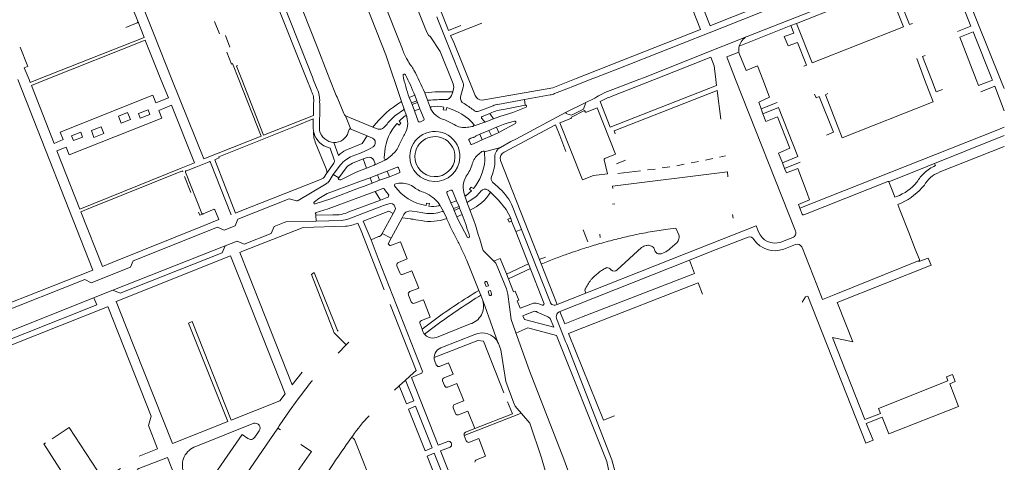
# Model space of a CAD drawing. Extents: x 145000 to 155000, y 457500 to 470000.
# Tile 456 of 548: x 154608 to 155000, y 464348 to 464524. Entities that reach past the tile are written whole.
import ezdxf

# ---------------------------------------------------------------- set-up
doc = ezdxf.new("R2010")
doc.units = 0
doc.header["$LTSCALE"] = 0.2
doc.header["$MEASUREMENT"] = 0
doc.layers.add('kant verharding', color=252, linetype='Continuous', lineweight=0)

msp = doc.modelspace()

# ---------------------------------------------------------------- linework, layer by layer
at = {"layer": 'kant verharding', "lineweight": 0}
for p, q in [((154756.93, 464574.61), (154778.53, 464519.49)), ((154752.33, 464563.2), (154769.19, 464520.41)), ((154722.1, 464500), (154698.14, 464560.4)), ((154741.54, 464558.95), (154760.14, 464512.13)), ((154647.46, 464541.11), (154654.66, 464523.21)), ((154654.39, 464522.56), (154649.87, 464520.75)), ((154657.08, 464517.16), (154654.66, 464523.21)), ((154685.31, 464523.06), (154687.23, 464518.25)), ((154774.53, 464523.25), (154773.82, 464524.97)), ((154774.53, 464523.25), (154778.48, 464513.24)), ((154779.31, 464517.48), (154791.76, 464522.4)), ((154917.15, 464522.33), (154914.98, 464521.47)), ((154778.53, 464519.49), (154783.37, 464521.45)), ((154914.98, 464521.47), (154894.38, 464513.34)), ((154657.77, 464515.31), (154663.92, 464500)), ((154691.42, 464512.93), (154689.64, 464517.57)), ((154771.28, 464516.97), (154775.24, 464511.19)), ((154779.31, 464517.48), (154780.64, 464514.8)), ((154789.19, 464493.63), (154780.64, 464514.8)), ((154887.85, 464513.31), (154897.48, 464517.11)), ((154610.85, 464505.23), (154607.77, 464512.87)), ((154760.14, 464512.13), (154760.06, 464512.22)), ((154780.09, 464498.91), (154775.24, 464511.19)), ((154778.48, 464513.24), (154784.22, 464498.99)), ((154882.8, 464511.32), (154887.85, 464513.31)), ((154889.43, 464509.1), (154894.26, 464510.91)), ((154894.26, 464510.91), (154894.37, 464510.41)), ((154759.76, 464491.22), (154753.55, 464509.81)), ((154889.62, 464508.61), (154889.43, 464509.1)), ((154889.62, 464508.61), (154892.89, 464500)), ((154897.09, 464503.53), (154894.37, 464510.41)), ((154965.12, 464508.33), (154968.23, 464500)), ((154723.72, 464495.77), (154722.1, 464500)), ((154724.64, 464500), (154724.55, 464500.22)), ((154726.16, 464496.19), (154724.64, 464500)), ((154730.23, 464502.41), (154731.21, 464500)), ((154827.44, 464496.97), (154835, 464500)), ((154843.3, 464493.22), (154860.54, 464500)), ((154843.95, 464496.07), (154854.4, 464500)), ((154892.89, 464500), (154916.65, 464439.98)), ((155000, 464496.37), (154998.53, 464500)), ((154723.83, 464495.5), (154723.72, 464495.77)), ((154723.83, 464495.5), (154723.72, 464495.77)), ((154723.92, 464495.25), (154723.83, 464495.5)), ((154779.69, 464493.67), (154780.22, 464495.04)), ((154780.22, 464495.04), (154780.54, 464496.31)), ((154784.32, 464496.98), (154783.35, 464493.1)), ((154820.75, 464494.43), (154826.74, 464496.7)), ((154827.44, 464496.97), (154826.74, 464496.7)), ((154727.18, 464490.31), (154727.16, 464491.06)), ((154736.76, 464486.43), (154734.09, 464492.93)), ((154760.69, 464488.62), (154759.76, 464491.22)), ((154765.09, 464493.73), (154762.86, 464492.85)), ((154762.86, 464492.85), (154763.72, 464490.66)), ((154765.88, 464491.45), (154763.72, 464490.66)), ((154765.88, 464491.45), (154765.09, 464493.73)), ((154766.19, 464490.81), (154765.88, 464491.45)), ((154769.03, 464494.69), (154770.08, 464491.82)), ((154770.08, 464491.82), (154771.35, 464488.53)), ((154798.16, 464490.12), (154808.75, 464492.11)), ((154808.75, 464492.11), (154818.97, 464493.84)), ((154808.75, 464492.11), (154809.07, 464489.82)), ((154833, 464490.78), (154836.82, 464492.64)), ((154842.93, 464480.99), (154838.96, 464491.26)), ((154903.05, 464488.39), (154902.14, 464490.95)), ((154727.18, 464490.31), (154727.08, 464479.73)), ((154757.51, 464485.75), (154760.58, 464487.91)), ((154761.89, 464485.12), (154760.69, 464488.62)), ((154763.72, 464490.66), (154763.98, 464489.99)), ((154766.19, 464490.81), (154763.98, 464489.99)), ((154763.98, 464489.99), (154764.92, 464487.54)), ((154767.13, 464488.31), (154764.92, 464487.54)), ((154764.92, 464487.54), (154766.45, 464483.44)), ((154767.13, 464488.31), (154766.19, 464490.81)), ((154768.81, 464484.16), (154767.13, 464488.31)), ((154790.66, 464487.34), (154796.26, 464489.58)), ((154801.05, 464488.2), (154809.07, 464489.82)), ((154825.08, 464486.87), (154833, 464490.78)), ((154832.29, 464488.23), (154827.46, 464485.75)), ((154827.59, 464485.05), (154832.71, 464487.7)), ((154833.13, 464490.44), (154832.29, 464488.23)), ((154832.91, 464487.27), (154832.71, 464487.7)), ((154833, 464490.78), (154833.13, 464490.44)), ((154909.47, 464490.82), (154903.05, 464488.39)), ((154903.78, 464486.35), (154903.05, 464488.39)), ((154717.59, 464481.39), (154724.58, 464484.34)), ((154724.58, 464484.34), (154724.6, 464480.64)), ((154739.54, 464480.29), (154737.53, 464485.52)), ((154737.53, 464485.52), (154748.36, 464480.98)), ((154761.01, 464485.4), (154758.85, 464483.38)), ((154767.05, 464483.06), (154768.47, 464483.62)), ((154788.38, 464481.4), (154793.43, 464483.1)), ((154792.83, 464483.23), (154791.71, 464484.59)), ((154791.96, 464485.25), (154795.02, 464486.47)), ((154796.46, 464484.38), (154793.43, 464483.1)), ((154795.02, 464486.47), (154796.46, 464484.38)), ((154799.01, 464485.32), (154796.46, 464484.38)), ((154801.15, 464486), (154799.01, 464485.32)), ((154802.3, 464482.8), (154804.77, 464483.37)), ((154825.08, 464486.87), (154805.4, 464476.31)), ((154825.57, 464486.45), (154825.08, 464486.87)), ((154827.46, 464485.75), (154825.63, 464486.4)), ((154905.03, 464483.3), (154903.78, 464486.35)), ((154738.56, 464479.03), (154738.93, 464480.12)), ((154746.05, 464477.61), (154739.54, 464480.29)), ((154748.36, 464480.98), (154750.44, 464480.21)), ((154752.67, 464480.82), (154754.01, 464482.19)), ((154788.38, 464481.4), (154788.3, 464481.34)), ((154790.98, 464478.28), (154794.57, 464479.69)), ((154794.57, 464479.69), (154797.64, 464481.03)), ((154795.63, 464477.57), (154794.57, 464479.69)), ((154798.55, 464478.86), (154797.64, 464481.03)), ((154801.02, 464480.17), (154798.55, 464478.86)), ((154800.25, 464482.1), (154802.3, 464482.8)), ((154802.91, 464481.28), (154801.02, 464480.17)), ((154805.15, 464482.52), (154802.91, 464481.28)), ((154918.57, 464448.74), (154996.69, 464479.71)), ((154996.69, 464479.71), (155000, 464481.02)), ((154724.74, 464479.15), (154724.75, 464478.9)), ((154748.21, 464476.71), (154746.05, 464477.61)), ((154787.24, 464474.48), (154786.73, 464475.72)), ((154786.95, 464476.44), (154787.46, 464476.69)), ((154790.41, 464475.27), (154788.46, 464474.45)), ((154789.48, 464477.52), (154790.98, 464478.28)), ((154791.89, 464476.01), (154790.41, 464475.27)), ((154790.98, 464478.28), (154791.89, 464476.01)), ((154795.63, 464477.57), (154791.86, 464475.94)), ((154798.55, 464478.86), (154795.63, 464477.57)), ((154803.34, 464475.31), (154799.28, 464472.98)), ((154805.4, 464476.31), (154803.34, 464475.31)), ((154822.83, 464477.68), (154825.29, 464471.37)), ((154953.99, 464459.28), (155000, 464477.67)), ((154725.44, 464475.1), (154729.72, 464464.49)), ((154734.7, 464469.8), (154732.84, 464474.95)), ((154746.65, 464472.17), (154748.45, 464473.18)), ((154788.46, 464474.45), (154787.88, 464474.25)), ((154792.92, 464471.25), (154799.28, 464472.98)), ((155000, 464473.34), (154973.99, 464463.05)), ((154740.18, 464469.43), (154743.02, 464470.58)), ((154744.46, 464468.42), (154740.3, 464466.67)), ((154746.06, 464469.01), (154744.46, 464468.42)), ((154744.46, 464468.42), (154745.87, 464464.69)), ((154749.24, 464466.49), (154748.71, 464467.85)), ((154748.94, 464465.84), (154753.81, 464468.18)), ((154753.11, 464471.29), (154752.85, 464469.01)), ((154753.81, 464468.18), (154754.08, 464468.37)), ((154754.08, 464468.37), (154755.9, 464469.94)), ((154793, 464467.7), (154792.92, 464471.25)), ((154821.78, 464410.44), (154799.2, 464467.78)), ((154845.5, 464466.48), (154849.02, 464467.83)), ((154883.85, 464468.55), (154880.86, 464467.91)), ((154888.84, 464469.56), (154886.54, 464469.09)), ((154911.6, 464466.88), (154909.96, 464470.73)), ((154672.48, 464463.61), (154635.79, 464448.89)), ((154672.65, 464463.2), (154672.48, 464463.61)), ((154674.05, 464463.64), (154677.8, 464465.14)), ((154677.8, 464465.14), (154683.15, 464467.29)), ((154683.7, 464466.99), (154691.87, 464446.11)), ((154732.79, 464466.75), (154729.94, 464462.61)), ((154732.6, 464462.16), (154735.48, 464466.07)), ((154737.77, 464464.87), (154734.85, 464460.87)), ((154742.33, 464463.32), (154745.87, 464464.69)), ((154745.87, 464464.69), (154748.94, 464465.84)), ((154750.18, 464462.05), (154754.1, 464463.55)), ((154754.1, 464463.55), (154756.06, 464464.32)), ((154754.1, 464463.55), (154755.01, 464461.31)), ((154756.06, 464464.32), (154757.85, 464464.96)), ((154757.85, 464464.96), (154758.04, 464465.06)), ((154758.63, 464464.83), (154759.15, 464463.39)), ((154855.08, 464463.64), (154846, 464462.61)), ((154860.93, 464464.37), (154857.85, 464463.99)), ((154866.69, 464465.27), (154863.67, 464464.81)), ((154872.48, 464466.25), (154869.47, 464465.69)), ((154878.17, 464467.37), (154875.18, 464466.78)), ((154912.45, 464464.58), (154911.6, 464466.88)), ((154918.66, 464467.03), (154912.45, 464464.58)), ((154913.15, 464462.78), (154912.45, 464464.58)), ((154972.54, 464465.73), (154972.2, 464466.56)), ((154673.24, 464461.35), (154675.78, 464455.06)), ((154726.16, 464459.68), (154695.48, 464447.53)), ((154728.07, 464460.44), (154726.16, 464459.68)), ((154729.94, 464462.61), (154728.92, 464461.13)), ((154730.91, 464459.53), (154732.6, 464462.16)), ((154732.6, 464462.16), (154734.85, 464460.87)), ((154735.65, 464460.1), (154740.17, 464462.3)), ((154741.65, 464458.9), (154743.78, 464459.66)), ((154743.78, 464459.66), (154747.33, 464460.91)), ((154747.33, 464460.91), (154750.18, 464462.05)), ((154747.33, 464460.91), (154748.11, 464458.74)), ((154751, 464459.88), (154748.11, 464458.74)), ((154750.18, 464462.05), (154751, 464459.88)), ((154755.01, 464461.31), (154751, 464459.88)), ((154756.94, 464462.05), (154755.01, 464461.31)), ((154758.86, 464462.81), (154756.94, 464462.05)), ((154718.55, 464451.79), (154729.77, 464458.43)), ((154730.1, 464454.56), (154741.65, 464458.9)), ((154744.63, 464457.47), (154742.62, 464456.7)), ((154748.11, 464458.74), (154744.63, 464457.47)), ((154749.32, 464455.46), (154752.31, 464456.63)), ((154752.9, 464456.42), (154753.41, 464455.66)), ((154753.41, 464455.66), (154754.52, 464454.32)), ((154757.18, 464458.3), (154757.57, 464458.42)), ((154778.06, 464455.44), (154779.49, 464455.99)), ((154780.08, 464455.67), (154781.75, 464451.72)), ((154785.46, 464453.66), (154787.68, 464455.63)), ((154795.2, 464455.1), (154794.3, 464455.97)), ((154796.04, 464459.14), (154798.15, 464457.26)), ((154953.65, 464459.33), (154920.17, 464446.11)), ((154953.99, 464459.28), (154955.83, 464454.6)), ((154751.39, 464451.93), (154738.81, 464447.3)), ((154751.39, 464451.93), (154749.32, 464455.46)), ((154754.08, 464452.99), (154751.39, 464451.93)), ((154779.46, 464450.86), (154777.9, 464454.81)), ((154781.75, 464451.72), (154779.46, 464450.86)), ((154781.75, 464451.72), (154782.71, 464449.39)), ((154786.05, 464450.56), (154784.86, 464454.07)), ((154787.21, 464451.8), (154786.34, 464451.32)), ((154955.83, 464454.6), (154956.39, 464453.11)), ((154956.39, 464453.11), (154957.05, 464453.36)), ((154684.49, 464448.08), (154680.72, 464446.53)), ((154684.98, 464448.32), (154684.49, 464448.08)), ((154686.97, 464444.27), (154685.45, 464448.14)), ((154752.6, 464449.79), (154738.74, 464444.52)), ((154754.78, 464450.53), (154752.6, 464449.79)), ((154756.5, 464446.59), (154757.18, 464447.82)), ((154776.64, 464447.24), (154774.8, 464450.48)), ((154780.52, 464448.59), (154779.46, 464450.86)), ((154782.71, 464449.39), (154780.52, 464448.59)), ((154780.76, 464447.89), (154780.52, 464448.59)), ((154782.92, 464448.78), (154780.76, 464447.89)), ((154781.83, 464445.37), (154780.76, 464447.89)), ((154782.71, 464449.39), (154782.92, 464448.78)), ((154782.92, 464448.78), (154783.98, 464446.3)), ((154786.05, 464450.56), (154787.31, 464447.49)), ((154819, 464411.44), (154803.61, 464450.42)), ((154844.74, 464450.55), (154843.86, 464450.42)), ((154918.57, 464448.74), (154917.98, 464450.26)), ((154919.47, 464446.42), (154918.57, 464448.74)), ((154959.11, 464450.91), (154957.53, 464450.23)), ((154957.53, 464450.23), (154958.39, 464448.1)), ((154958.39, 464448.1), (154961.95, 464439.04)), ((154680.46, 464446.43), (154680.72, 464446.53)), ((154732.43, 464446.08), (154725.7, 464446.04)), ((154725.76, 464443.61), (154725.7, 464446.04)), ((154735.86, 464443.85), (154725.76, 464443.61)), ((154756.5, 464446.59), (154752.09, 464438.75)), ((154755.61, 464436.8), (154760.06, 464444.97)), ((154760.53, 464445.97), (154760.07, 464444.98)), ((154760.07, 464444.98), (154763.44, 464444.47)), ((154777.79, 464444.61), (154776.64, 464447.24)), ((154783.98, 464446.3), (154781.83, 464445.37)), ((154803.67, 464443.58), (154803.29, 464444.85)), ((154891.73, 464446.22), (154891.9, 464444.83)), ((154686.5, 464441.16), (154652.91, 464427.84)), ((154686.5, 464441.16), (154689.05, 464440.06)), ((154689.05, 464440.06), (154693.55, 464441.74)), ((154713.01, 464443.05), (154709.07, 464441.53)), ((154725.76, 464443.61), (154713.73, 464443.29)), ((154742.34, 464442.83), (154743.65, 464439.72)), ((154805.37, 464439.43), (154803.67, 464443.58)), ((154805.37, 464439.43), (154807.61, 464440.29)), ((154833.97, 464435.33), (154832.17, 464440.13)), ((154865.96, 464440.46), (154869.16, 464440.88)), ((154869.16, 464440.88), (154870.33, 464438.12)), ((154916.77, 464439.68), (154916.65, 464439.98)), ((154743.65, 464439.72), (154752.91, 464416.22)), ((154750.67, 464437.43), (154747.63, 464436.2)), ((154747.63, 464436.2), (154750.52, 464428.8)), ((154752.09, 464438.75), (154751.92, 464438.39)), ((154752.09, 464438.75), (154755.61, 464436.8)), ((154755.61, 464436.8), (154754.49, 464434.56)), ((154810.43, 464426.66), (154805.37, 464439.43)), ((154838.76, 464438.38), (154838.93, 464437.11)), ((154870, 464435.73), (154870.18, 464436.16)), ((154870.18, 464436.16), (154870.33, 464436.6)), ((154870.44, 464437.76), (154870.33, 464438.12)), ((154870.33, 464436.6), (154870.46, 464437.15)), ((154870.48, 464437.38), (154870.44, 464437.76)), ((154870.46, 464437.15), (154870.48, 464437.38)), ((154910.96, 464435.29), (154915.67, 464437.08)), ((154961.95, 464439.04), (154964.54, 464432.43)), ((154644.81, 464416.13), (154689.52, 464433.84)), ((154694.28, 464435.65), (154689.52, 464433.84)), ((154754.49, 464434.56), (154754.57, 464434.39)), ((154792.07, 464432.67), (154792.32, 464431.97)), ((154855.48, 464433.13), (154845.7, 464424.17)), ((154916.74, 464434.28), (154912.15, 464432.5)), ((154919.39, 464433.14), (154919.28, 464433.38)), ((154964.54, 464432.43), (154966.15, 464428.34)), ((154768.08, 464384.19), (154750.52, 464428.8)), ((154814.67, 464428.39), (154817.1, 464429.33)), ((154821.78, 464410.44), (154873.51, 464430.89)), ((154864.4, 464431.09), (154863.2, 464430.65)), ((154757.92, 464426.08), (154757.98, 464425.84)), ((154759.09, 464423), (154757.98, 464425.84)), ((154801.31, 464423.33), (154800.69, 464424.84)), ((154810.43, 464426.66), (154801.65, 464422.48)), ((154802.38, 464420.64), (154811.18, 464424.75)), ((154816.64, 464410.75), (154810.43, 464426.66)), ((154815.5, 464426.55), (154815.43, 464426.52)), ((154874.53, 464428.03), (154822.56, 464407.47)), ((154841.54, 464425.08), (154841.32, 464425.01)), ((154843.36, 464424.22), (154843.26, 464424.28)), ((154932.18, 464414.23), (154966.05, 464427.9)), ((154716.17, 464378.44), (154699, 464422.04)), ((154759.09, 464423), (154759.2, 464422.79)), ((154831.45, 464405.31), (154876.57, 464422.81)), ((154833.05, 464416.64), (154832.99, 464416.53)), ((154833.37, 464417.27), (154833.05, 464416.64)), ((154833.73, 464417.88), (154833.37, 464417.27)), ((154878.02, 464418.99), (154833.82, 464401.79)), ((154879.71, 464414.58), (154878.02, 464418.99)), ((154762.54, 464414.35), (154762.61, 464414.19)), ((154763.67, 464411.5), (154762.61, 464414.19)), ((154790.56, 464413.63), (154791.33, 464414.09)), ((154795.2, 464416.06), (154795.69, 464414.7)), ((154832.99, 464415.72), (154833.26, 464414.98)), ((154646.09, 464411.75), (154646.12, 464411.65)), ((154798.22, 464395.27), (154792.3, 464411.69)), ((154812.44, 464407.66), (154808.17, 464405.87)), ((154817.84, 464405.63), (154813.89, 464407.38)), ((154825.2, 464395.69), (154821.58, 464404.86)), ((154822.92, 464407.61), (154824.85, 464402.76)), ((154824.85, 464402.76), (154831.45, 464405.31)), ((154772.8, 464404.19), (154767.98, 464400.59)), ((154768.44, 464402.5), (154768.44, 464402.49)), ((154768.91, 464398.66), (154773.39, 464401.91)), ((154787.17, 464402.66), (154773.69, 464397.34)), ((154832.88, 464401.43), (154832.05, 464401.11)), ((154833.82, 464401.79), (154832.88, 464401.43)), ((154788.94, 464398.47), (154775.47, 464393.16)), ((154738.78, 464395.41), (154737.71, 464394.35)), ((154772.81, 464389.29), (154790.14, 464396.15)), ((154798.39, 464394.94), (154798.22, 464395.27)), ((154798.84, 464393.78), (154798.39, 464394.94)), ((154799.42, 464392.37), (154798.84, 464393.78)), ((154825.2, 464395.69), (154825.7, 464394.58)), ((154799.42, 464392.37), (154801.3, 464379.72)), ((154773.08, 464387.81), (154773.66, 464386.34)), ((154773.66, 464386.34), (154773.74, 464386.2)), ((154720.14, 464383.51), (154716.17, 464378.44)), ((154758.8, 464378.09), (154756.97, 464376.26)), ((154776.09, 464380.17), (154776.14, 464380)), ((154776.14, 464380), (154776.89, 464378.12)), ((154719.55, 464374.09), (154718.25, 464372.32)), ((154721.67, 464376.88), (154719.55, 464374.09)), ((154718.25, 464372.32), (154715.17, 464368.03)), ((154780.33, 464369.49), (154780.39, 464369.28)), ((154715.17, 464368.03), (154712.8, 464364.64)), ((154780.39, 464369.28), (154781.27, 464367.06)), ((154807.23, 464367.03), (154784.77, 464358.27)), ((154700.89, 464363.13), (154677.83, 464353.91)), ((154701.35, 464357.58), (154703.08, 464360.13)), ((154784.73, 464358.37), (154784.77, 464358.27)), ((154719.67, 464354.69), (154723.85, 464351.89)), ((154741.05, 464356.69), (154742.58, 464352.7)), ((154779.7, 464354.97), (154779.52, 464355.34)), ((154723.85, 464351.89), (154723.94, 464351.84)), ((154742.58, 464352.7), (154751.1, 464331.63))]:
    msp.add_line(p, q, dxfattribs=at)
at = {"layer": 'kant verharding', "lineweight": 0, "flags": 128}
for points in [[(154724.24, 464584.33), (154736.08, 464554.02), (154753.55, 464509.81)], [(154730.23, 464502.41), (154726.15, 464512.95), (154701.33, 464575.77)], [(154700.14, 464561.52), (154712.64, 464530.35), (154724.55, 464500.22)], [(154921.03, 464543.15), (154923.21, 464537.37), (154912.61, 464533.3), (154887.64, 464523.37), (154882.85, 464521.43), (154874.34, 464543.03), (154879.1, 464544.85), (154914.74, 464559.01), (154918.09, 464550.59)], [(155000, 464557.51), (154982.28, 464550.44), (154897.48, 464517.11)], [(154829.33, 464500.47), (154878.96, 464519.93), (154866.49, 464551.71), (154858.11, 464548.34), (154860.72, 464541.73), (154856.11, 464539.92)], [(154998.53, 464500), (154979.62, 464546.95), (154981.48, 464547.69)], [(154651.66, 464541.99), (154653.16, 464538.04), (154661.21, 464517.86), (154668.21, 464500)], [(154963.37, 464522.34), (154962.16, 464521.89), (154958.59, 464530.89), (154962.21, 464532.31), (154960.76, 464536.06), (154957.04, 464534.6), (154955.86, 464537.62), (154976.9, 464545.86), (154986.72, 464521.22), (154981.31, 464519.09)], [(154835, 464500), (154837.46, 464500.98), (154845.71, 464504.15), (154887.5, 464520.64), (154927.92, 464536.76)], [(154917.15, 464522.33), (154923.41, 464506.66), (154959.84, 464520.98), (154953.62, 464536.74), (154917.15, 464522.33)], [(154914.98, 464521.47), (154916.07, 464518.5), (154912.33, 464517.07), (154913.84, 464513.36), (154917.55, 464514.75), (154921.12, 464505.69), (154920.12, 464505.31)], [(154988.77, 464500), (154982.33, 464516.89), (154987.62, 464518.96), (154995.18, 464500)], [(154614.79, 464500), (154657.21, 464516.78), (154657.08, 464517.16)], [(154618.17, 464500), (154657.6, 464515.73), (154657.77, 464515.31)], [(154690.19, 464510.83), (154691.98, 464506.16), (154692.46, 464506.34), (154694.95, 464500)], [(154854.4, 464500), (154856.65, 464500.85), (154882.8, 464511.32)], [(154860.54, 464500), (154883.07, 464508.86), (154884.42, 464505.46), (154885.05, 464500)], [(154970.95, 464500), (154967.42, 464509.17), (154968.43, 464509.57)], [(154610.73, 464505.19), (154609.4, 464504.62), (154611.36, 464500)], [(154696.12, 464500), (154694.01, 464505.36), (154694.42, 464505.52)], [(154903.78, 464500), (154901.64, 464505.42), (154897.09, 464503.53)], [(154584.65, 464403.57), (154599.22, 464409.4), (154610.22, 464413.64), (154636.79, 464424.11), (154606.87, 464500)], [(154611.36, 464500), (154611.85, 464498.84), (154614.79, 464500)], [(154660.64, 464493.73), (154623.82, 464479.06), (154624.97, 464476.11), (154621.36, 464474.56), (154612.3, 464497.68), (154618.17, 464500)], [(154663.92, 464500), (154666.89, 464492.72), (154661.84, 464490.67), (154660.64, 464493.73)], [(154668.21, 464500), (154681.04, 464468.4), (154703.85, 464477.47), (154694.95, 464500)], [(154696.12, 464500), (154704.8, 464477.87), (154724.71, 464485.7), (154724.72, 464490.6)], [(154731.21, 464500), (154733.81, 464493.63), (154734.09, 464492.93)], [(154829.33, 464500.47), (154820.05, 464496.66), (154791.89, 464491.76)], [(154885.05, 464500), (154885.32, 464497.64), (154842.93, 464480.99)], [(154902.14, 464490.95), (154906.49, 464492.95), (154903.78, 464500)], [(154968.23, 464500), (154971.67, 464491.12), (154935.35, 464476.8), (154928.68, 464493.97), (154929.68, 464494.42)], [(154975.38, 464496.03), (154972.83, 464495.07), (154970.95, 464500)], [(154995.18, 464500), (154995.28, 464499.74), (154989.68, 464497.6), (154988.77, 464500)], [(154844.96, 464478.32), (154844.54, 464479.51), (154885.61, 464495.65), (154887.01, 464484.27)], [(155000, 464487.49), (154996.16, 464497.34), (154990.58, 464495.15)], [(154924.35, 464494.15), (154925.02, 464492.72), (154926.17, 464493.22), (154931.9, 464479.01), (154929.18, 464477.82)], [(154654.92, 464486.45), (154658.78, 464487.94), (154659.52, 464486.09), (154655.67, 464484.55), (154654.92, 464486.45)], [(154664.22, 464484.64), (154663.08, 464487.69), (154668.08, 464489.73), (154677.24, 464466.86), (154671.98, 464464.73)], [(154776.6, 464489.05), (154776.41, 464487.98), (154777.55, 464487.77), (154777.8, 464488.8)], [(154809.49, 464488.96), (154804.18, 464486.91), (154801.15, 464486)], [(154840.86, 464468.51), (154845.04, 464470.23), (154837.69, 464488.78), (154833.47, 464487.04)], [(154911.6, 464466.88), (154917.78, 464469.37), (154909.97, 464488.84), (154903.78, 464486.35)], [(154671.98, 464464.73), (154631.63, 464448.36), (154622.45, 464471.63), (154626.2, 464473.03), (154627.4, 464470.07), (154664.22, 464484.64)], [(154650.65, 464486.82), (154651.75, 464484.02), (154648.1, 464482.59), (154646.99, 464485.39), (154650.65, 464486.82)], [(154758.85, 464483.38), (154759.58, 464482.68), (154758.85, 464481.77), (154758, 464482.49)], [(154827.3, 464484.49), (154822.94, 464482.73), (154831.92, 464460.05), (154836.29, 464461.78), (154841.84, 464462.47), (154840.55, 464468.02)], [(154909.96, 464470.73), (154914.56, 464472.68), (154909.58, 464485.09), (154905.03, 464483.3)], [(154636.18, 464479.66), (154640.09, 464481.17), (154641.14, 464478.45), (154637.24, 464476.93), (154636.18, 464479.66)], [(154687.02, 464468.79), (154687.14, 464468.84), (154686.99, 464469.19), (154717.59, 464481.39)], [(154797.64, 464481.03), (154799.59, 464481.76), (154800.25, 464482.1)], [(154800.75, 464471.12), (154821.09, 464482), (154822.83, 464477.68)], [(154631.97, 464479.02), (154632.7, 464477.07), (154629.02, 464475.68), (154628.29, 464477.63), (154631.97, 464479.02)], [(154746.05, 464477.61), (154744.07, 464474.46), (154737.65, 464471.89)], [(154787.46, 464476.69), (154788.44, 464477.03), (154788.59, 464476.88), (154789.19, 464477.15), (154789.18, 464477.36), (154789.48, 464477.52)], [(154728.78, 464473.66), (154731.3, 464472.63), (154732.97, 464468.06)], [(154695.48, 464447.53), (154693.6, 464446.78), (154685.34, 464467.99), (154687.02, 464468.79)], [(154921.43, 464454.73), (154917.7, 464464.62), (154913.15, 464462.78)], [(154680.22, 464446.63), (154673.7, 464463.06), (154673.75, 464463.2)], [(154740.17, 464462.3), (154741.41, 464463), (154742.33, 464463.32)], [(154844, 464456.61), (154843.88, 464457.59), (154889.63, 464463.24), (154889.88, 464461.27)], [(154742.62, 464456.7), (154731.56, 464452.5), (154725.34, 464450.47)], [(154787.68, 464455.63), (154786.83, 464456.3), (154787.56, 464457.08), (154788.41, 464456.58)], [(154693.55, 464441.74), (154694.6, 464444.35), (154715.08, 464452.52), (154718, 464451.74)], [(154725.42, 464446.92), (154730.61, 464448.51), (154743.84, 464453.43)], [(154743.84, 464453.43), (154745.92, 464454.18), (154749.32, 464455.46)], [(154803.29, 464444.85), (154801.48, 464448.22), (154798.39, 464451.98), (154795.2, 464455.1)], [(154917.98, 464450.26), (154922.43, 464452.06), (154921.43, 464454.73)], [(154635.79, 464448.89), (154632.02, 464447.38), (154640.64, 464425.61), (154644.5, 464427.12)], [(154770.73, 464449.55), (154770.89, 464450.65), (154769.68, 464450.83), (154769.58, 464449.79)], [(154644.5, 464427.12), (154681.09, 464441.85), (154686.97, 464444.27)], [(154678.9, 464447.24), (154679.4, 464445.99), (154680.46, 464446.43)], [(154747.63, 464436.2), (154744.53, 464443.62), (154754.76, 464447.54), (154756.5, 464446.59)], [(154769.08, 464446.81), (154766.06, 464447.29), (154764.04, 464447.61), (154763.08, 464447.7)], [(154786.04, 464437.14), (154782.4, 464444.07), (154781.83, 464445.37)], [(154803.67, 464443.58), (154802.73, 464443.15), (154802.18, 464444.42), (154803.29, 464444.85)], [(154709.07, 464441.53), (154707.79, 464438.67), (154697.14, 464434.47), (154694.28, 464435.65)], [(154696.17, 464431.52), (154720.65, 464441.13), (154737.5, 464441.58)], [(154873.51, 464430.89), (154901.11, 464441.75), (154902.02, 464439.38)], [(154897.93, 464437.27), (154883.48, 464431.6), (154874.53, 464428.03), (154876.57, 464422.81)], [(154561.93, 464383.29), (154580.42, 464390.54), (154583.08, 464391.59), (154644.81, 464416.13), (154647.73, 464414.88), (154688.3, 464430.97), (154689.52, 464433.84)], [(154758.56, 464427.13), (154762.06, 464428.59), (154759.39, 464435.41), (154755.8, 464434.03)], [(154870, 464435.73), (154869.82, 464435.39), (154869.59, 464435.11), (154866.88, 464432.67)], [(154932.18, 464414.23), (154927.6, 464412.4), (154925.23, 464418.28), (154919.39, 464433.14)], [(154646.12, 464411.65), (154691.64, 464429.75), (154695.34, 464420.55)], [(154699, 464422.04), (154695.39, 464431.13), (154696.17, 464431.52)], [(154805.84, 464397.69), (154803.45, 464404.5), (154802.09, 464414.53), (154801.56, 464416.72), (154798.23, 464425.03), (154797.38, 464426.84), (154792.44, 464431.75), (154792.32, 464431.97)], [(154800.69, 464424.84), (154799.09, 464428.72), (154796.5, 464427.71)], [(154919.5, 464411.4), (154920.78, 464413.51), (154921.65, 464413.68), (154944.79, 464355.15), (154947.7, 464356.34), (154944.97, 464363.1), (154951.34, 464365.53), (154953.96, 464358.87), (154981.77, 464369.83), (154978.24, 464378.83), (154980.41, 464379.73), (154979.37, 464382.59), (154976.95, 464381.62), (154977.56, 464380.08), (154949.86, 464369.03), (154950.65, 464367.03), (154944.37, 464364.59), (154931.51, 464397.25), (154939.58, 464395.55), (154933.83, 464410.34), (154933.46, 464411.26), (154970.86, 464426.03), (154970.11, 464427.88), (154969.69, 464428.92), (154965.93, 464427.51), (154965.82, 464427.81)], [(154633.55, 464420.31), (154636.16, 464419.09), (154651.8, 464425.31), (154652.91, 464427.84)], [(154785.81, 464427.97), (154790.57, 464416.02), (154791.33, 464414.09), (154792.17, 464411.97)], [(154695.34, 464420.55), (154713.38, 464374.88), (154711.3, 464372.09), (154691.94, 464364.38), (154676.36, 464403.6), (154674.96, 464403.04), (154690.55, 464363.83), (154668.55, 464355.06), (154649.8, 464402.25), (154646.12, 464411.65)], [(154734.56, 464399.81), (154734.34, 464400.02), (154725.03, 464423.13), (154723.94, 464422.34), (154732.98, 464399.16), (154737.71, 464394.35), (154734.52, 464391.03)], [(154763.14, 464415.53), (154766.72, 464416.94), (154763.95, 464423.84), (154760.38, 464422.44)], [(154801.31, 464423.33), (154804.44, 464415.5), (154805.13, 464415.75), (154806.55, 464412.09), (154805.91, 464411.84), (154807.05, 464408.91), (154811.27, 464410.59)], [(154633.55, 464420.31), (154598.01, 464406.35), (154565.7, 464393.38)], [(154793.91, 464419.31), (154794.46, 464417.91), (154793.49, 464417.58), (154792.98, 464418.91)], [(154637.12, 464413.07), (154638.31, 464410.28), (154581.55, 464387.75), (154580.42, 464390.54)], [(154794.75, 464414.29), (154794.27, 464415.67), (154795.2, 464416.06)], [(154573.35, 464365.25), (154567.59, 464379.75), (154642.67, 464409.53)], [(154642.7, 464409.63), (154660, 464365.98), (154658.91, 464362.25), (154662.55, 464352.97), (154655.28, 464349.97)], [(154755.29, 464410.4), (154765.56, 464384.16), (154764.59, 464383.19), (154761.36, 464380.34)], [(154767.69, 464404), (154771.23, 464405.41), (154768.55, 464412.28), (154764.97, 464410.94)], [(154808.17, 464405.87), (154808.81, 464404.47), (154820.48, 464401.38), (154818.98, 464404.84)], [(154821.58, 464404.86), (154821.53, 464405.03), (154821.58, 464404.86)], [(154768.34, 464399.66), (154767.98, 464400.59), (154767.17, 464402.66)], [(154805.38, 464399), (154810.16, 464401.16), (154821.54, 464398.03)], [(154832.05, 464401.11), (154826.34, 464398.9), (154840.28, 464364.33), (154844.7, 464366.04)], [(154831.49, 464328.6), (154830.8, 464330.59), (154827.55, 464340.45), (154824.51, 464348.77), (154810.76, 464384.06), (154805.84, 464397.69)], [(154821.54, 464398.03), (154841.67, 464347.94), (154842.47, 464343.53), (154842.15, 464334.63), (154830.8, 464330.59)], [(154800.5, 464375.26), (154792.52, 464395.78), (154790.14, 464396.15), (154772.81, 464389.29)], [(154825.7, 464394.58), (154843.55, 464348.61), (154844.77, 464344.21), (154844.07, 464313.95), (154844.02, 464305.63), (154843.87, 464303.84), (154844.07, 464302.5), (154844.27, 464300.2), (154845, 464298.34)], [(154774.94, 464385.78), (154778.56, 464387.25), (154780.41, 464382.69), (154776.77, 464381.28)], [(154778.25, 464355.88), (154774.45, 464354.38), (154763.73, 464381.41), (154767.53, 464382.91)], [(154723.84, 464379.63), (154724.2, 464379.99), (154724.3, 464380.09)], [(154758.8, 464378.09), (154761.36, 464380.34), (154764.64, 464372.06), (154761.73, 464370.88), (154758.8, 464378.09)], [(154778.23, 464377.56), (154781.86, 464378.94), (154784.66, 464372.06), (154780.95, 464370.59)], [(154810.95, 464363.13), (154805.13, 464369.91), (154804.59, 464371.09), (154801.3, 464379.72)], [(154772.05, 464353.34), (154769.19, 464352.16), (154762.59, 464368.78), (154765.42, 464369.94), (154772.05, 464353.34)], [(154788.97, 464361.03), (154803.95, 464366.88), (154802.08, 464371.66)], [(154782.55, 464366.47), (154786.23, 464367.94), (154788.97, 464361.03), (154785.33, 464359.56)], [(154620.52, 464356.97), (154627.41, 464361.47), (154640.9, 464340.73), (154647.78, 464345.16)], [(154810.95, 464363.13), (154815.62, 464349.42), (154817.27, 464343.39), (154819.27, 464335.67), (154821.13, 464327.11)], [(154683.23, 464333.97), (154680.53, 464335.84), (154696.23, 464358.63), (154698.56, 464357.09)], [(154711.54, 464360.45), (154710.49, 464361.22), (154682.3, 464320.17), (154682.84, 464318.81)], [(154785.7, 464356.06), (154785.6, 464356.16), (154784.77, 464358.27)], [(154625.21, 464330.52), (154630.72, 464334.03), (154617.31, 464354.94), (154617.9, 464355.32)], [(154792.94, 464321.48), (154791.77, 464324.59), (154787.02, 464322.69), (154775.36, 464352.13), (154779.13, 464353.66)], [(154789.64, 464348.63), (154793.2, 464350.09), (154790.55, 464357.03), (154786.94, 464355.63)], [(154686.77, 464309.06), (154689.52, 464302), (154718.39, 464343.95), (154723.85, 464351.89)], [(154779.3, 464335.03), (154776.38, 464333.88), (154770, 464350.09), (154772.84, 464351.22), (154779.3, 464335.03)], [(154654.44, 464344.66), (154655.16, 464345.13), (154666.48, 464349.49), (154676.08, 464325.25)]]:
    msp.add_lwpolyline(points, dxfattribs=at)
at = {"layer": 'kant verharding', "lineweight": 0}
for centre, radius, start, end in [((154654.16, 464523.05), 0.535, 295.6361, 18.201), ((154777.63, 464523.16), 8.88, 198.0446, 224.2972), ((154899.95, 464511.92), 5.75, 115.4743, 165.6641), ((154791.64, 464523.61), 33.53, 200.0311, 203.9856), ((154899.87, 464511.85), 5.68, 164.7892, 189.5072), ((154786.59, 464521.31), 27.97, 203.8739, 208.6138), ((154781.85, 464518.82), 22.62, 208.8259, 215.8468), ((154749.77, 464494.96), 17.36, 30.3859, 37.6582), ((154677.83, 464457.02), 98.68, 22.4401, 28.2605), ((154760.89, 464501.71), 0.492, 15.2122, 192.2955), ((154821.92, 464514.14), 62.78, 191.524, 199.8246), ((154671.56, 464455.58), 101.01, 22.1902, 27.2497), ((154776.46, 464496.94), 4.13, 351.2268, 28.5531), ((154782.19, 464497.87), 2.31, 337.22, 28.7726), ((154717.55, 464491.77), 7.26, 11.3821, 28.6604), ((154716.67, 464491.68), 10.51, 356.6333, 25.4276), ((154776.63, 464430.61), 64.53, 86.8067, 96.7568), ((154857.06, 464459.58), 38.77, 109.7723, 116.3615), ((154717.52, 464491.77), 7.29, 350.7352, 11.2904), ((154781.9, 464455.13), 42.34, 121.5283, 142.3772), ((154770.39, 464492.06), 0.398, 218.5048, 301.3531), ((154776.28, 464437.76), 54.26, 88.9071, 96.0061), ((154777.54, 464494.22), 2.22, 264.2133, 345.667), ((154785.52, 464492.56), 2.24, 166.0348, 248.7944), ((154791.95, 464494.72), 2.97, 201.5921, 268.8012), ((154817.69, 464500.73), 7.01, 280.5013, 295.8859), ((154867.88, 464440.25), 60.91, 117.4077, 120.6662), ((154853.14, 464465.55), 29.36, 109.586, 118.8772), ((154759.95, 464488.37), 0.783, 323.8589, 18.0873), ((154771.67, 464488.73), 0.373, 97.7884, 212.5084), ((154779.12, 464492.35), 8.66, 206.2142, 252.3469), ((154774.02, 464478.75), 10.62, 75.9325, 103.0787), ((154772.17, 464467.52), 22.01, 41.1188, 75.1971), ((154721.79, 464395.47), 113.95, 54.214, 56.4824), ((154790.01, 464489.47), 2.23, 224.446, 286.9045), ((154802.53, 464471.65), 16.61, 95.1147, 116.899), ((154799.66, 464481.35), 8.9, 99.7203, 112.4183), ((154809.17, 464489.33), 0.495, 311.4107, 100.9691), ((154833.3, 464487.44), 0.432, 203.1497, 292.5112), ((154738.85, 464487.4), 2.3, 204.9117, 234.9336), ((154768.72, 464471.23), 18.35, 127.6553, 143.2866), ((154753.72, 464482.67), 8.53, 328.1203, 16.7335), ((154761.35, 464485.09), 0.462, 36.2647, 137.3043), ((154761.63, 464485.11), 0.27, 3.1485, 69.5051), ((154766.98, 464483.61), 0.554, 197.343, 277.5915), ((154768.31, 464484.1), 0.506, 287.9074, 7.4625), ((154771.18, 464467.66), 17.27, 56.3075, 72.0961), ((154792.1, 464484.82), 0.452, 108.6341, 209.562), ((154793.21, 464483.51), 0.463, 216.0313, 298.1348), ((154804.93, 464482.93), 0.467, 298.1681, 109.8944), ((154827.1, 464484.95), 0.505, 293.5323, 11.7294), ((154732.96, 464480.91), 8.37, 181.8291, 240.0333), ((154733.24, 464481.29), 6.36, 194.2643, 266.3561), ((154739.33, 464479.88), 0.463, 61.9617, 149.4125), ((154750.91, 464482.85), 2.68, 259.9857, 310.895), ((154772.13, 464469.65), 19.09, 137.7377, 175.0546), ((154773.07, 464469.35), 9.99, 357.4684, 178.917), ((154784.96, 464489.22), 8.32, 239.7179, 278.0818), ((154771.31, 464579.19), 99.32, 278.5797, 279.8479), ((154788.06, 464482.01), 0.692, 297.4254, 358.8389), ((154732.93, 464478.55), 8.19, 177.5842, 186.8972), ((154733.66, 464478.55), 8.92, 186.324, 202.7931), ((154733.13, 464480.59), 5.65, 267.0584, 343.9696), ((154747.29, 464474.88), 2.05, 304.219, 63.5233), ((154804.46, 464454.09), 49.71, 151.0339, 156.4473), ((154773.09, 464469.3), 7.98, 357.6015, 178.7803), ((154787.17, 464475.97), 0.514, 115.9289, 210.2793), ((154741.63, 464463.14), 9.61, 114.4459, 136.1733), ((154731.13, 464502.62), 34.18, 290.3571, 296.9945), ((154749.36, 464477.93), 10.33, 309.3123, 337.3374), ((154787.62, 464474.54), 0.39, 188.6379, 311.2099), ((154794.13, 464467.13), 4.75, 112.5984, 138.2367), ((154792.34, 464470.74), 0.777, 41.5319, 92.4763), ((154800.96, 464469.39), 3.96, 115.03, 181.4436), ((154731.49, 464467.6), 1.55, 327.0163, 17.2413), ((154743.53, 464459.78), 10.21, 109.1397, 142.0277), ((154746.79, 464467.08), 2.07, 22.0294, 110.8001), ((154753.51, 464468.78), 0.698, 160.9051, 227.6018), ((154753.47, 464468.74), 0.645, 227.3945, 300.8594), ((154773.07, 464469.35), 9.99, 178.8972, 357.4882), ((154773.09, 464469.3), 7.98, 178.7574, 357.6244), ((154795.21, 464464.33), 7.54, 127.782, 164.1904), ((154773.29, 464469.32), 19.77, 319.877, 355.2922), ((154779.59, 464468.11), 17.45, 337.2101, 3.8793), ((154802.21, 464468.41), 3.08, 118.3877, 191.7685), ((154840.95, 464468.11), 0.411, 101.7858, 193.3166), ((154674.05, 464463.32), 0.323, 90.4161, 157.4096), ((154683.33, 464466.85), 0.473, 68.1324, 111.8676), ((154683.31, 464466.94), 0.399, 6.777, 60.3382), ((154727.06, 464463.23), 2.95, 347.8714, 25.3964), ((154742.33, 464461.14), 5.89, 110.104, 140.7187), ((154748.74, 464466.33), 0.526, 291.991, 18.091), ((154758.21, 464464.62), 0.467, 26.6283, 111.5576), ((154773.45, 464470.47), 15.07, 323.3393, 344.2521), ((154980.05, 464449.77), 17.64, 123.881, 132.5302), ((154979.73, 464450.35), 16.98, 115.0898, 124.074), ((154674.18, 464463.32), 0.448, 163.7031, 195.8348), ((154727.38, 464462.17), 1.86, 291.7609, 325.8868), ((154734.96, 464460.53), 0.368, 108.9787, 247.6911), ((154735.53, 464463.09), 2.99, 256.2974, 272.171), ((154758.65, 464463.27), 0.514, 295.0609, 12.9208), ((154793.66, 464457), 9.28, 151.1225, 198.3715), ((154797.65, 464460.55), 2.14, 157.6931, 221.1645), ((154978.65, 464451.27), 15.59, 141.0599, 149.6553), ((154978.24, 464451.66), 15.02, 132.3173, 141.2506), ((154978.13, 464452.41), 11.41, 111.2575, 151.1656), ((154727.69, 464461.74), 3.9, 302.1616, 325.5898), ((154752.33, 464455.73), 0.896, 50.0512, 91.0586), ((154757.85, 464457.71), 0.898, 138.3309, 181.3312), ((154772.73, 464468.87), 19.34, 215.333, 260.6367), ((154759.48, 464452.77), 5.96, 97.644, 108.7114), ((154759.21, 464454.05), 4.66, 83.8256, 96.5085), ((154760.07, 464450.79), 7.9, 52.0874, 92.567), ((154771.75, 464465.53), 10.91, 231.2623, 256.3116), ((154779.43, 464455.19), 0.807, 36.3581, 85.5493), ((154793.07, 464454.3), 2.07, 53.5888, 142.883), ((154783.03, 464439.61), 23.24, 27.702, 49.4153), ((154953.81, 464459.18), 0.216, 65.436, 135.4628), ((154953.8, 464459.18), 0.218, 26.4548, 63.5452), ((154949.76, 464472.29), 20.28, 291.0854, 319.6006), ((154948.13, 464474.36), 25.89, 295.0975, 320.5812), ((154718.23, 464452.19), 0.508, 242.4945, 308.68), ((154749.37, 464419.2), 40.27, 118.5903, 127.1572), ((154753.85, 464453.81), 0.845, 285.7126, 37.106), ((154762.42, 464440.59), 15.85, 38.6282, 64.7855), ((154778.24, 464455.06), 0.42, 115.5278, 216.1414), ((154785.57, 464454.47), 0.814, 209.0474, 262.5316), ((154780.03, 464464.23), 17.7, 293.5428, 328.9772), ((154780.26, 464463.83), 13.89, 300.0141, 323.4285), ((154685.14, 464448), 0.365, 49.4446, 116.622), ((154685.2, 464448.09), 0.251, 10.0174, 46.3859), ((154725.22, 464450.89), 0.437, 112.9957, 286.2413), ((154755.38, 464448.72), 1.91, 19.4663, 108.496), ((154755.65, 464448.59), 1.71, 333.2279, 26.6227), ((154772.24, 464460.82), 11.37, 262.3622, 282.1769), ((154774.25, 464450.19), 0.629, 309.1914, 27.9634), ((154786.5, 464450.82), 0.527, 107.9444, 210.0608), ((154680.48, 464446.69), 0.263, 192.5324, 266.2256), ((154680.51, 464446.69), 0.265, 258.7965, 322.6029), ((154724.54, 464446.16), 1.16, 354.1191, 40.6632), ((154733.09, 464459.87), 13.81, 267.2652, 294.4726), ((154734.69, 464455.55), 11.75, 275.6741, 290.1674), ((154764.92, 464443.25), 5.16, 130.5389, 148.1721), ((154763.8, 464443.19), 4.57, 99.1035, 119.386), ((154759.2, 464403.08), 41.6, 78.3596, 84.1501), ((154771.24, 464463.1), 19.61, 259.3037, 289.498), ((154771.26, 464459.75), 13.12, 260.4164, 290.8258), ((154776.08, 464446.78), 0.722, 39.5523, 102.5203), ((154876.34, 464487.8), 107.61, 203.6641, 208.5703), ((154626.41, 464388.44), 167.86, 17.0194, 20.1651), ((154546.46, 464362.12), 255.54, 16.0259, 19.5172), ((154919.95, 464446.55), 0.498, 196.0456, 241.7829), ((154919.95, 464446.66), 0.591, 246.2352, 291.7591), ((154711.89, 464447.61), 4.7, 283.7325, 292.9941), ((154736.19, 464456.67), 15.15, 274.9841, 293.978), ((154893.65, 464244.44), 197.97, 98.0418, 100.1147), ((154750.33, 464439.17), 1.77, 281.1654, 333.9896), ((154652.83, 464371.13), 144.55, 24.9776, 26.8138), ((154786.4, 464437.52), 0.521, 225.997, 5.825), ((154896.72, 464232.67), 210.13, 104.0856, 106.0048), ((154890.64, 464257.15), 184.91, 102.1061, 104.1055), ((154893.87, 464242.44), 199.97, 100.0752, 102.1273), ((154898.58, 464435.63), 1.76, 21.8451, 111.6973), ((154908.53, 464441.81), 9.98, 213.6001, 291.2067), ((154908.56, 464441.87), 7, 200.8588, 290.0689), ((154914.99, 464438.9), 1.94, 290.6284, 23.5722), ((154755.39, 464434.91), 0.973, 212.1993, 295.0417), ((154606.61, 464347.51), 196.43, 24.1799, 25.531), ((154916.28, 464172.99), 272.93, 107.8157, 109.376), ((154888.29, 464260.77), 180.8, 105.8926, 107.8804), ((154858.14, 464429.39), 4.58, 113.4101, 125.3967), ((154858.18, 464429.53), 4.47, 102.2636, 114.5686), ((154858.04, 464430.39), 3.61, 91.5778, 103.066), ((154858.04, 464431.84), 2.15, 77.3471, 92.6267), ((154857.73, 464430.26), 3.76, 63.9598, 77.9442), ((154858.3, 464431.4), 2.5, 46.7555, 64.3665), ((154858.41, 464431.44), 2.39, 29.9378, 47.8621), ((154858.29, 464431.33), 2.55, 13.3176, 30.8071), ((154861.02, 464439.12), 8.71, 292.8185, 312.1989), ((154917.51, 464432.41), 2.02, 28.7753, 112.1579), ((154886.03, 464256.97), 183.66, 110.8731, 112.5821), ((154889.06, 464249.91), 191.34, 109.3282, 110.9687), ((154862.57, 464432.4), 1.86, 195.1099, 290.0598), ((154965.93, 464428.16), 0.284, 336.9438, 41.609), ((154758.86, 464426.22), 0.955, 108.4683, 188.8225), ((154850.19, 464408.04), 19.15, 117.5941, 122.7954), ((154841.66, 464423.1), 1.99, 36.5343, 93.4429), ((154965.94, 464428.15), 0.28, 293.3212, 337.0673), ((154760.01, 464423.36), 0.991, 215.2444, 291.6706), ((154843.6, 464413.65), 10.57, 138.6557, 144.9634), ((154846.96, 464410.7), 15.05, 132.4513, 138.6871), ((154852.76, 464404.4), 23.61, 127.472, 132.5004), ((154849.69, 464408.57), 18.44, 122.3937, 127.8009), ((154844.56, 464425.42), 1.69, 225.0682, 312.4272), ((154793.46, 464419.09), 0.506, 25.6976, 201.1459), ((154833.71, 464416.12), 0.828, 150.1267, 209.1712), ((154863.5, 464399.51), 34.99, 144.7155, 148.3228), ((154763.44, 464414.64), 0.944, 108.7072, 197.7756), ((154908.25, 464219.94), 228.68, 120.9711, 126.3212), ((154918.48, 464207.79), 242.35, 121.8587, 126.775), ((154795.21, 464414.52), 0.513, 206.5607, 19.9099), ((154764.58, 464411.83), 0.972, 199.9392, 293.451), ((154785.08, 464409.78), 7.42, 286.3884, 17.1349), ((154813.07, 464406.06), 4.88, 59.6154, 111.6796), ((154815.97, 464410.79), 0.674, 230.7127, 356.8735), ((154820.75, 464411.95), 1.82, 196.2394, 304.3381), ((154812.85, 464405.91), 1.8, 54.7874, 103.3537), ((154815.02, 464400.34), 6, 48.6395, 61.9179), ((154823.69, 464405.56), 2.23, 141.1946, 193.6847), ((154823.63, 464405.61), 2.15, 119.9803, 141.3628), ((154768.03, 464403.1), 0.967, 110.8168, 206.7647), ((154772.13, 464401.06), 4.04, 200.3224, 292.7902), ((154791.86, 464391.87), 7.22, 28.1331, 113.8381), ((154776.93, 464389.3), 4.13, 110.7317, 201.1626), ((154774.6, 464386.75), 1.02, 212.348, 289.2163), ((154767.22, 464383.8), 0.937, 289.0106, 24.8626), ((154777.11, 464380.31), 1.03, 109.3197, 188.1046), ((154801.54, 464316.21), 100.29, 140.7784, 142.7804), ((154777.84, 464378.52), 1.03, 202.7229, 292.2253), ((154781.35, 464369.64), 1.04, 112.9376, 187.8319), ((154791.6, 464323.21), 61.98, 136.1705, 145.7677), ((154782.26, 464367.53), 1.1, 205.3983, 285.1082), ((154701.42, 464361.22), 1.99, 326.8733, 105.3856), ((154789.06, 464310.68), 93.42, 144.7218, 147.2504), ((154699.74, 464358.57), 1.89, 231.4519, 328.4914), ((154941.88, 464209.07), 250.63, 143.5203, 148.9386), ((154785.65, 464358.66), 0.957, 109.3049, 197.3724), ((154680.41, 464346.39), 7.95, 108.9755, 200.2665), ((154739.44, 464355.48), 2.01, 36.9011, 76.9186), ((154778.63, 464355), 0.956, 20.7547, 113.1752), ((154778.73, 464354.61), 1.04, 292.8826, 20.0883), ((154786.5, 464356.37), 0.863, 201.3563, 300.3932), ((154790.08, 464347.69), 1.03, 114.94, 185.6297)]:
    msp.add_arc(centre, radius, start, end, dxfattribs=at)

doc.saveas('drawing.dxf')
